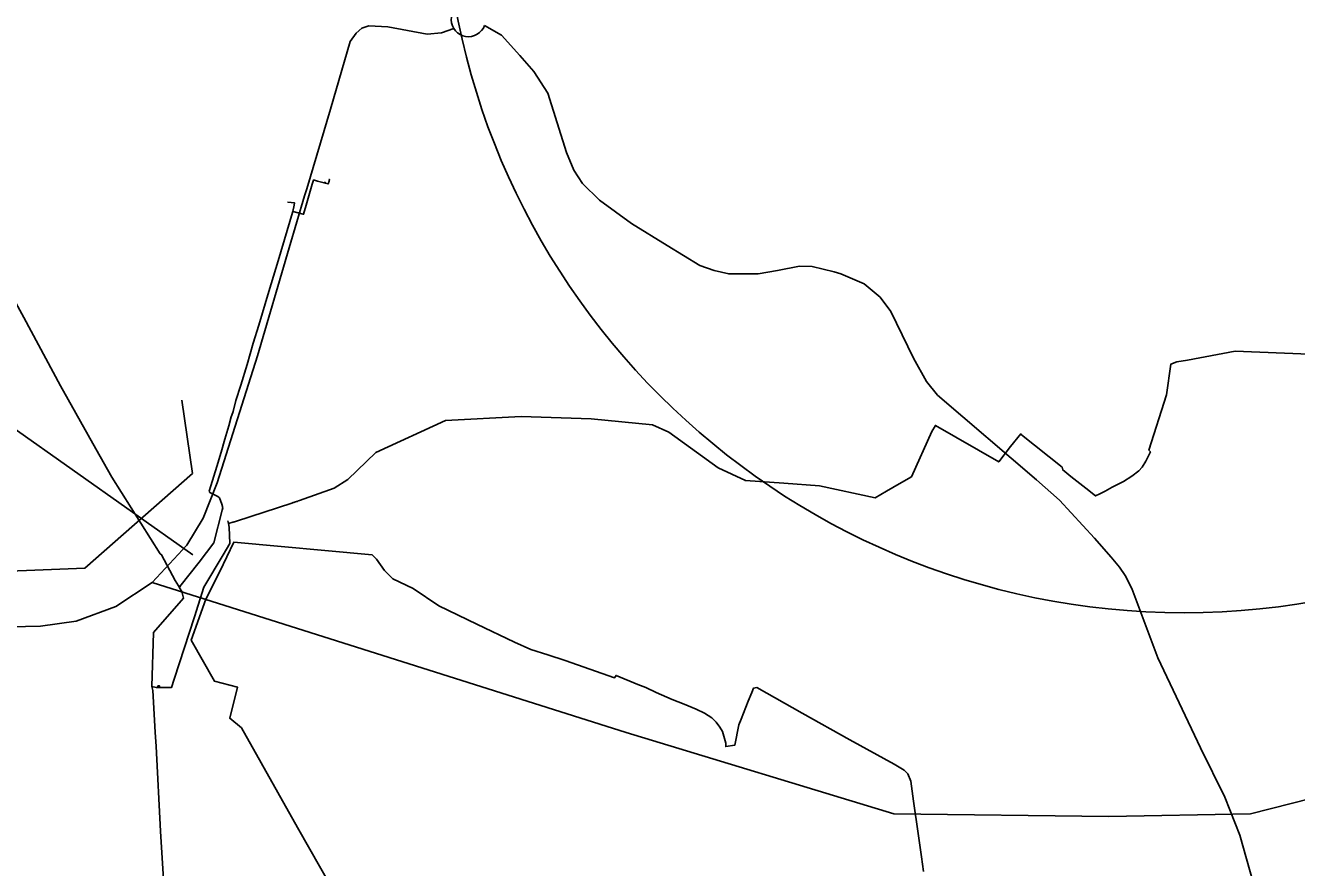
# Model space of a CAD drawing. Extents: x -789162 to -606354, y -1062736 to -945481.
# Drawn here: x -681766 to -680480, y -981343 to -980490 of the extents above; entities that cross this region are included whole.
import ezdxf

# ---------------------------------------------------------------- set-up
doc = ezdxf.new("R2010")
doc.units = 0
for name, color, linetype in [('_Rámeček', 7, 'Continuous'), ('_SIRSI VZTAHY_CENTRA', 7, 'Continuous'), ('_SIRSI VZTAHY_CYKLOTRASY MISTNI S', 7, 'Continuous'), ('_SIRSI VZTAHY_OP vodnich zdroju II stupne', 7, 'Continuous'), ('_SIRSI VZTAHY_SILNICE I TRIDY_NAVRH', 7, 'Continuous'), ('_SIRSI VZTAHY_SILNICE I TRIDY_STAV', 7, 'Continuous'), ('_SIRSI VZTAHY_SILNICE II TRIDY_STAV', 7, 'Continuous'), ('_SIRSI VZTAHY_VTL PLYNOVOD', 7, 'Continuous')]:
    doc.layers.add(name, color=color, linetype=linetype)

msp = doc.modelspace()

# ---------------------------------------------------------------- linework, layer by layer
at = {"layer": '_Rámeček'}
msp.add_circle((-680593.4, -980334.7), 750, dxfattribs=at)
at = {"layer": '_SIRSI VZTAHY_CENTRA'}
msp.add_circle((-680593.4, -980334.7), 750, dxfattribs=at)
at = {"layer": '_SIRSI VZTAHY_CYKLOTRASY MISTNI S'}
msp.add_lwpolyline([(-682754.6, -981095.2), (-682693.5, -981007.5), (-682603.3, -981004.8), (-682510.3, -981042), (-682462.5, -981076.6), (-682332.4, -981076.6), (-682218.3, -981058), (-682021.8, -981015.5), (-681889, -981018.1), (-681833.3, -981044.7), (-681705.8, -981039.4), (-681597, -980943.7), (-681607.6, -980869.3)], dxfattribs=at)
at = {"layer": '_SIRSI VZTAHY_OP vodnich zdroju II stupne'}
msp.add_lwpolyline([(-681444.8, -981382.8), (-681490.6, -981302.2), (-681547.5, -981201.2), (-681559.3, -981191.5), (-681551.4, -981160.2), (-681574.7, -981154), (-681598.2, -981112.4), (-681583.6, -981070.8), (-681569.2, -981042.9), (-681555.2, -981013.3), (-681415, -981026.1), (-681410.9, -981030.6), (-681402.7, -981041.8), (-681394.2, -981050.3), (-681373.5, -981060.1), (-681347.5, -981077.8), (-681309.3, -981096.2), (-681271.2, -981114.6), (-681254.6, -981121.9), (-681237.2, -981127.4), (-681219.8, -981132.9), (-681169.8, -981150.5), (-681168.3, -981148.1), (-681146.3, -981157.5), (-681138.3, -981160.4), (-681127.6, -981165.3), (-681111.4, -981172.4), (-681099.2, -981177.4), (-681087.1, -981182.4), (-681078.6, -981186.4), (-681071.5, -981191.2), (-681066.8, -981195.5), (-681063.1, -981200.4), (-681060.4, -981205.1), (-681057.3, -981216.7), (-681057.2, -981220.2), (-681048.1, -981218.9), (-681044.1, -981198.2), (-681041.8, -981192.5), (-681034.6, -981174.2), (-681031, -981165.6), (-681029.1, -981161), (-681025.8, -981160.4), (-680980, -981186.3), (-680931.8, -981213.5), (-680886.7, -981238.1), (-680876.8, -981244), (-680873.1, -981247.9), (-680870, -981255.1), (-680867.1, -981275.4), (-680862.5, -981308.3), (-680859.1, -981331.9), (-680857, -981346.8)], dxfattribs=at)
at = {"layer": '_SIRSI VZTAHY_SILNICE I TRIDY_NAVRH'}
for points in [[(-681596.8, -981025.9), (-682024.3, -980723.7), (-682317, -980514.5), (-682437.8, -980328.5), (-682540, -980054.1), (-682540, -979775.1), (-682475, -979510.1), (-682391.3, -979393.8), (-682140.4, -979096.2), (-682001, -978905.6), (-681947.3, -978824.6), (-681923, -978799), (-681877.1, -978779.9), (-681782.6, -978787.7), (-681675.9, -978776.4), (-681489.3, -978689)], [(-681637.7, -981054.2), (-681158, -981206), (-680887.2, -981288.3), (-680669.4, -981291), (-680526, -981288.3), (-679992.4, -981152.8), (-679809.1, -981115.6), (-679701, -981142.2), (-679494.7, -981269.7), (-679317.2, -981448.9), (-679069.9, -981574.9), (-678871.1, -981617.4), (-678733, -981619), (-678631.4, -981602.3), (-678446.3, -981464.1), (-678326.4, -981329), (-678147.4, -981111.8), (-678045.7, -981016.2), (-677930.4, -980949.4), (-677696.7, -980897.8), (-677529.8, -980885.6), (-677416.1, -980844.6), (-677012.5, -980592.6), (-676663.5, -980269.2)]]:
    msp.add_lwpolyline(points, dxfattribs=at)
at = {"layer": '_SIRSI VZTAHY_SILNICE I TRIDY_STAV'}
for points in [[(-681325.4, -980468.6), (-681326.9, -980469.4), (-681329.3, -980471.2), (-681331.3, -980473.4), (-681333, -980475.9), (-681334.1, -980478.6), (-681334.8, -980481.5), (-681335, -980484.5), (-681334.7, -980487.5), (-681333.8, -980490.4), (-681332.5, -980493)], [(-681781.2, -981098.9), (-681750.9, -981098.2), (-681714.8, -981093.1), (-681674.6, -981078.5), (-681637.7, -981054.2), (-681602.6, -981016.4), (-681586.2, -980988.8), (-681572.1, -980953.1), (-681531.3, -980824.5), (-681499.1, -980715.2), (-681483.5, -980662.7), (-681481.1, -980655.5), (-681457.2, -980574.9), (-681437.4, -980506.4), (-681431.3, -980498), (-681425.7, -980492.7), (-681418.5, -980490.5), (-681399.4, -980491.5), (-681359.3, -980499), (-681345.1, -980497.6), (-681332.5, -980493)], [(-681332.5, -980493), (-681330.7, -980495.5), (-681328.6, -980497.5), (-681326.1, -980499.2), (-681323.4, -980500.4), (-681320.5, -980501.2), (-681317.5, -980501.4), (-681314.5, -980501.1), (-681311.6, -980500.3), (-681308.9, -980499), (-681306.5, -980497.3), (-681304.3, -980495.2), (-681302.6, -980492.7), (-681301.4, -980490)]]:
    msp.add_lwpolyline(points, dxfattribs=at)
at = {"layer": '_SIRSI VZTAHY_SILNICE II TRIDY_STAV'}
msp.add_lwpolyline([(-681301.4, -980490), (-681284.1, -980499.8), (-681265.5, -980520.3), (-681251.6, -980536.6), (-681237.2, -980558.5), (-681218.4, -980618.7), (-681211.1, -980636.4), (-681202.1, -980649.9), (-681185.2, -980666.8), (-681152.7, -980690.6), (-681116.7, -980712.7), (-681083.6, -980733), (-681069, -980738.1), (-681054.2, -980741.6), (-681038.5, -980741.5), (-681024.4, -980741.5), (-681005, -980738.3), (-680982.6, -980733.6), (-680969.9, -980734.1), (-680947.5, -980739.5), (-680940.9, -980741.4), (-680917.2, -980751.8), (-680901.1, -980765), (-680890.2, -980779.7), (-680867.2, -980826.9), (-680854, -980850.4), (-680842.9, -980864.4), (-680742.7, -980950.2), (-680719.5, -980970.7), (-680683.9, -981009.1), (-680667.3, -981028.3), (-680658.8, -981038.5), (-680653.1, -981047.1), (-680646.1, -981060.2), (-680620.1, -981130.2), (-680576.7, -981221.5), (-680552.1, -981271.3), (-680536.8, -981309.9), (-680523.3, -981357.8)], dxfattribs=at)
at = {"layer": '_SIRSI VZTAHY_VTL PLYNOVOD'}
for points in [[(-682008.2, -980487), (-681955.2, -980527.6), (-681888.6, -980575.2), (-681887.4, -980576.8), (-681887.4, -980576.9), (-681878.9, -980595.3), (-681878.9, -980595.3), (-681853.9, -980636.4), (-681821.4, -980690.1), (-681812.6, -980704.2), (-681811.7, -980705.7), (-681811.7, -980705.7), (-681799.1, -980727.5), (-681798.5, -980728.5), (-681780.2, -980762.9), (-681767.7, -980785.6), (-681730.7, -980855), (-681694.9, -980918.7)], [(-681495.5, -980678.4), (-681494, -980678.7), (-681485, -980681.2), (-681484.6, -980681.2), (-681482.9, -980675.3), (-681482.6, -980674.4), (-681480.6, -980667.3), (-681475.8, -980650.6), (-681475, -980647.8), (-681474.4, -980646.7), (-681474.4, -980646.5), (-681470.3, -980647.6), (-681463.8, -980649.4), (-681463.5, -980649.4)], [(-681463.5, -980649.4), (-681463.4, -980648.8), (-681462.9, -980648.9), (-681462.7, -980648.9), (-681462.5, -980649), (-681462.7, -980649.7)], [(-681463.5, -980649.4), (-681463.1, -980649.5), (-681462.7, -980649.7)], [(-681462.7, -980649.7), (-681462.5, -980649.7), (-681459.7, -980650.4), (-681458.8, -980647.8), (-681458.7, -980647.6), (-681458.7, -980647.5), (-681458.7, -980647.4), (-681458.6, -980647.1), (-681458.3, -980646.1), (-681459, -980645.9)], [(-681500.6, -980669.1), (-681500.6, -980669.1), (-681493.6, -980669.8), (-681494.1, -980672), (-681494.1, -980672), (-681495.5, -980678.4)], [(-681495.5, -980678.4), (-681495.8, -980679.5), (-681501.2, -980697.8), (-681510.1, -980728.2), (-681519.7, -980759.4), (-681529.9, -980793.6), (-681535.4, -980811.8), (-681541.8, -980833.4), (-681548.1, -980854.2), (-681553.1, -980869.8), (-681555.9, -980880.8), (-681558.3, -980887.5), (-681558.3, -980887.6)], [(-680466.9, -980823), (-680541.5, -980820), (-680589.8, -980828.8), (-680600.6, -980830.8), (-680606.9, -980833.1), (-680611.3, -980864.2), (-680629, -980920), (-680627.4, -980921.9), (-680632.1, -980931.1), (-680635.9, -980937.2), (-680639.3, -980941.1), (-680646.1, -980946.4), (-680654.7, -980951.8), (-680666.1, -980957.7), (-680673.3, -980961.5), (-680678.7, -980964.3)], [(-681609.9, -981058.1), (-681609.8, -981058), (-681590.1, -981033.6), (-681575.3, -981013.8), (-681567.1, -980980.9), (-681566.4, -980978.5), (-681567.2, -980974.9), (-681569.7, -980968.5), (-681570.4, -980967.6), (-681571.9, -980966.7), (-681579.3, -980963), (-681579.9, -980962.3), (-681580, -980961.5), (-681578.4, -980956.2), (-681572.5, -980936.5), (-681568.1, -980922), (-681564.2, -980908.9), (-681560.1, -980895.4), (-681558.3, -980887.6)], [(-681037.4, -980950.8), (-681065, -980937.8), (-681114.8, -980901.9), (-681131.3, -980894.3), (-681193.6, -980888.2), (-681264.2, -980886), (-681340.9, -980890.2), (-681411.3, -980922.3), (-681439.6, -980949.8), (-681453.6, -980958.5), (-681488.6, -980971.1), (-681489.9, -980971.5), (-681490.4, -980971.7), (-681490.9, -980971.9), (-681491.8, -980972.2), (-681493.8, -980972.9), (-681494.2, -980973), (-681495, -980973.2), (-681496.4, -980973.7), (-681552.5, -980992), (-681553.6, -980992.3), (-681554.6, -980992.6), (-681555.2, -980992.8), (-681555.5, -980992.9), (-681556, -980993), (-681556.3, -980993.1), (-681560.6, -980994.4)], [(-681558.3, -980887.6), (-681558.4, -980887.6)], [(-680678.7, -980964.3), (-680682.9, -980966.4), (-680692.7, -980958.7), (-680707.9, -980946.6), (-680716.2, -980940), (-680716.6, -980937.3), (-680757.8, -980904.5), (-680758.4, -980904), (-680758.6, -980903.7), (-680769.2, -980916.5), (-680781, -980931.9), (-680845.1, -980895.1), (-680848.6, -980901.2), (-680869.3, -980947), (-680886.6, -980956.8), (-680888.3, -980957.8), (-680894.6, -980961.7), (-680905.9, -980968.4), (-680962.2, -980956.2), (-680998.3, -980953.4), (-681037.4, -980950.8)], [(-681694.9, -980918.7), (-681695.5, -980919), (-681695.6, -980919.1)], [(-681694.9, -980918.7), (-681694.9, -980918.7), (-681678.7, -980947.5), (-681629.8, -981025), (-681628.2, -981025.9), (-681628.2, -981025.9), (-681614.4, -981052.2), (-681611.2, -981057.6), (-681610.9, -981058)], [(-681037.4, -980950.8), (-681037.4, -980951.1), (-681037.4, -980951.4)], [(-680678.7, -980964.3), (-680678.3, -980964.7)], [(-681560.6, -980994.4), (-681561.2, -980991.5)], [(-681630.4, -981160.4), (-681630, -981160.4), (-681629.8, -981160.4), (-681629.6, -981160.4), (-681628.7, -981160.4), (-681628, -981160.5), (-681618.3, -981160.4), (-681615.5, -981151.9), (-681595, -981088.8), (-681585.5, -981058.8), (-681566, -981025.9), (-681559.3, -981014.6), (-681559.8, -980998), (-681560.6, -980994.4)], [(-681638.2, -981159.4), (-681636.5, -981104.7), (-681606, -981069.9), (-681607.9, -981063.1), (-681610.1, -981059.4), (-681610.3, -981059.1)], [(-681610.9, -981058), (-681610.7, -981057.9)], [(-681610.9, -981058), (-681610.6, -981058.5), (-681610.3, -981059.1), (-681610.3, -981059.1)], [(-681610.7, -981057.9), (-681610.3, -981057.7), (-681610.2, -981057.6), (-681610, -981058.1), (-681609.9, -981058.1)], [(-681610.7, -981057.9), (-681610.5, -981058.2), (-681610.3, -981058.4)], [(-681610.3, -981058.4), (-681610.2, -981058.4), (-681610.1, -981058.3), (-681609.9, -981058.2)], [(-681610, -981059), (-681610.2, -981058.7), (-681610.3, -981058.4)], [(-681610.3, -981059.1), (-681610, -981059)], [(-681610, -981059), (-681609.7, -981058.8), (-681609.6, -981058.7), (-681609.9, -981058.2)], [(-681609.9, -981058.2), (-681609.9, -981058.1)], [(-681638.2, -981159.4), (-681637.2, -981163.4), (-681634.8, -981205.7), (-681633.9, -981220.2), (-681629.2, -981306), (-681624.7, -981381.9)], [(-681638.2, -981159.4), (-681633.6, -981160.5), (-681633.4, -981160.4), (-681632.6, -981160.4), (-681632.3, -981160.4), (-681631.8, -981160.4)], [(-681630.4, -981160.4), (-681630.5, -981159.4), (-681630.5, -981158.7), (-681630.8, -981158.8), (-681631.4, -981158.8), (-681631.9, -981158.8), (-681631.9, -981159.5), (-681631.8, -981160.4)], [(-681631.8, -981160.4), (-681631.1, -981160.4), (-681630.4, -981160.4)]]:
    msp.add_lwpolyline(points, dxfattribs=at)

doc.saveas('drawing.dxf')
